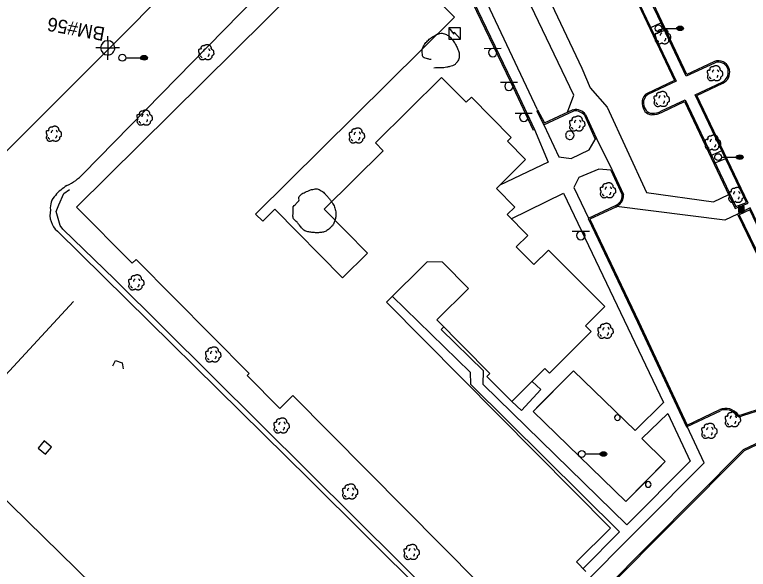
# Model space of a CAD drawing. Extents: x 2145380 to 2157287, y 139568 to 149130.
# Drawn here: x 2151369.1 to 2151691.3, y 143226.6 to 143470.2 of the extents above; entities that cross this region are included whole.
import ezdxf

# ---------------------------------------------------------------- set-up
doc = ezdxf.new("R2010")
doc.units = 0
for name, color, linetype in [('SURV_Benchmark', 7, 'Continuous'), ('TOPO_Asphalt', 7, 'Continuous'), ('TOPO_Building', 7, 'Continuous'), ('TOPO_Curb Back', 7, 'Continuous'), ('TOPO_DRAIN_Headwall', 7, 'Continuous'), ('TOPO_Fence', 7, 'Continuous'), ('TOPO_Light Pole', 7, 'Continuous'), ('TOPO_Misc', 7, 'Continuous'), ('TOPO_Sidewalk', 7, 'Continuous'), ('TOPO_Sign', 7, 'Continuous'), ('TOPO_Tree', 7, 'Continuous'), ('TOPO_Tree Line', 7, 'Continuous'), ('TOPO_Wall Freestanding', 7, 'Continuous')]:
    doc.layers.add(name, color=color, linetype=linetype)

# ---------------------------------------------------------------- blocks, each defined once
blk = doc.blocks.new('LP')
at = {"layer": 'TOPO_Light Pole'}
blk.add_line((3.81, 0), (20.32, 0), dxfattribs=at)
for points in [[(20.32, 0), (27.94, 0)], [(20.32, 0), (23.5, 0)], [(20.83, 1.27), (27.43, 1.27)], [(20.83, 1.27), (23.5, 1.27)], [(23.71, 1.27), (27.43, 1.27)], [(23.71, 0), (27.94, 0)], [(20.83, -1.27), (27.43, -1.27)], [(20.83, -1.27), (23.5, -1.27)], [(23.71, -1.27), (27.43, -1.27)]]:
    blk.add_lwpolyline(points, dxfattribs=at)
blk.add_circle((0, 0), 3.81, dxfattribs=at)
blk.add_ellipse((24.13, 0), major_axis=(3.81, 0), ratio=0.666667, dxfattribs=at)
blk = doc.blocks.new('CB')
at = {"layer": 'TOPO_Misc'}
for p, q in [((-3.08, 2.99), (3.24, 2.99)), ((-3.08, 2.68), (3.24, 2.68)), ((-3.08, 2.36), (3.24, 2.36)), ((-3.08, 2.05), (3.24, 2.05)), ((-3.08, 1.73), (3.24, 1.73)), ((-3.08, 1.4), (3.24, 1.4)), ((-3.08, 1.1), (3.24, 1.1)), ((-3.08, 0.77), (3.24, 0.77)), ((-3.08, 0.46), (3.24, 0.46)), ((-3.08, 0.14), (3.24, 0.14)), ((-3.08, -0.17), (3.24, -0.17)), ((-3.08, -0.48), (3.24, -0.48)), ((-3.08, -0.8), (3.24, -0.8)), ((-3.08, -1.11), (3.26, -1.11)), ((-3.08, -1.43), (3.26, -1.43)), ((-3.08, -1.75), (3.26, -1.75)), ((-3.08, -2.07), (3.26, -2.07)), ((-3.08, -2.39), (3.26, -2.39)), ((-3.08, -2.7), (3.26, -2.7)), ((-3.08, -3.02), (3.26, -3.02))]:
    blk.add_line(p, q, dxfattribs=at)
blk.add_lwpolyline([(3.26, -3.29), (3.24, 3.05), (-3.09, 3.04), (-3.08, -3.3), (3.26, -3.29)], dxfattribs=at)
blk = doc.blocks.new('POST')
at = {"layer": 'TOPO_Misc'}
for start, end in [(89.99996, 180.00004), (179.99996, 270.00004), (359.99996, 90.00004), (269.99996, 0.00004)]:
    blk.add_arc((-0.01, 0.03), 3.16, start, end, dxfattribs=at)
blk = doc.blocks.new('TREE')
at = {"layer": 'TOPO_Tree'}
for points in [[(-14.1, -0.4), (-14.2, 0.5), (-14.4, 1.4), (-14.6, 2.3), (-14.8, 3.2), (-15.5, 4), (-15.7, 4.9), (-15.8, 5.6), (-15.7, 6.3), (-15.7, 7), (-15.6, 7.9), (-15.7, 8.8), (-15.1, 9.7), (-14.6, 10.4), (-13.8, 10.5), (-13, 10.7), (-12.2, 11), (-11.1, 10), (-10.4, 10.7), (-9.4, 11.7), (-10.3, 13.3), (-9.8, 14.4), (-9.6, 15.1), (-9.3, 15.9), (-8.8, 16.5), (-8.2, 17.3), (-7.5, 17.7), (-6.7, 18.1), (-6.1, 18.4), (-5.6, 18.6), (-5.1, 18.7), (-4.5, 18.7), (-4, 18.5), (-3.5, 18.1)], [(-3.5, 17.6), (-3.1, 18.3), (-2.6, 18.8), (-1.9, 19.2), (-1, 19.7), (-0.2, 20), (0.7, 20.2), (1.6, 20.5), (2.5, 20.8), (3.4, 20.8), (4.1, 20.7), (4.8, 20.5), (5.5, 20.2), (6.4, 19.9), (7.3, 19.7), (8.2, 19.2), (9.4, 18.4), (10, 17.2), (10.8, 16), (11.2, 15.3), (11.6, 14.6), (11.9, 13.9), (12.2, 13.1), (11.4, 12), (11.9, 11.2), (12, 11), (12.2, 10.9), (12.4, 10.7), (12.9, 10.4), (13.5, 10), (14, 9.7), (14.7, 9.2), (15.4, 8.7), (16.1, 8.1), (16.7, 7.5), (16.9, 6.7), (17.1, 6), (17.6, 4.4), (17.7, 2.8), (17.7, 1.2), (17.7, -0.2), (17.8, -2.2), (16.6, -3), (15.5, -3.8), (14.3, -4.6), (13.2, -5.3)], [(13.2, -5.3), (13.3, -5.8), (13.4, -6.3), (13.4, -6.7), (13.8, -8.5), (12.2, -10), (10.8, -11.5), (10, -12.3), (9.1, -12.8), (8.2, -13.1), (6, -13.8), (3.3, -13.6), (1.3, -13.1), (0.5, -12.9), (-0.1, -11.4), (-0.8, -11.5), (-2, -11.6), (-3.3, -12.8), (-4.5, -13.1), (-6.1, -13.5), (-7.8, -14), (-9.3, -13.6), (-11.4, -13.1), (-12.8, -11.4), (-14.1, -9.4), (-15.3, -7.3), (-15.6, -5.1), (-15.1, -3), (-14.9, -1.9), (-13.9, -0.8), (-13.5, 0.1)], [(-4.2, 5.1), (-4.5, 6.1), (-4.3, 7.2), (-3.8, 8.2), (-3.3, 9.3), (-2.7, 10.3), (-1.6, 11)], [(5.9, 11.2), (6.5, 10.7), (7, 10.2), (7.4, 9.5), (7.9, 8.6), (8.3, 7.6), (8.5, 6.6)], [(-11.4, -4.5), (-11.5, -5.4), (-11, -6.3), (-10.1, -7.2), (-9.3, -8), (-8.5, -8.3), (-7.7, -8.1)], [(4.8, -6.3), (5.7, -5.7), (6.3, -4.9), (6.8, -3.9), (7.4, -2.8), (7.6, -1.7), (7.5, -0.6)]]:
    blk.add_open_spline(points, degree=3, dxfattribs=at)
blk = doc.blocks.new('BM')
at = {"layer": 'SURV_Benchmark'}
for p, q in [((0, 2.49), (0, 4.15)), ((-2.49, 0), (-4.16, 0)), ((4.16, 0), (2.49, 0)), ((0, -4.16), (0, -2.49))]:
    blk.add_line(p, q, dxfattribs=at)
for points in [[(-2.5, 0), (-2.49, 0), (0, 0), (0, -2.49), (0, -2.49)], [(-2.5, 0), (-2.49, 0), (0, 0), (0, -2.49), (0, -2.49)], [(0, 2.49), (0, 2.49), (0, 0), (2.49, 0), (2.49, 0), (2.49, 0)], [(0, 2.49), (0, 2.49), (0, 0), (2.49, 0), (2.49, 0), (2.49, 0), (2.49, 0)]]:
    blk.add_lwpolyline(points, dxfattribs=at)
for start, end in [(90.0638, 180.0068), (0.0638, 90.0068), (0.0638, 90.0068), (180.0638, 270.0068), (180.0638, 270.0068), (269.9472, 359.9927)]:
    blk.add_arc((0, 0), 2.5, start, end, dxfattribs=at)

msp = doc.modelspace()

# ---------------------------------------------------------------- linework, layer by layer
at = {"layer": 'TOPO_Asphalt'}
for p, q in [((2151598.76, 143428.35), (2151568.79, 143491.78)), ((2151624.62, 143415.8), (2151631.42, 143402.1))]:
    msp.add_line(p, q, dxfattribs=at)
for points in [[(2151611.91, 143427.3), (2151614.63, 143434.85), (2151582, 143503.06), (2151577.14, 143535.31), (2151583.61, 143536.06), (2151587.6, 143510.29), (2151589.79, 143506.95), (2151608.06, 143514.93), (2151607.71, 143516.72)], [(2151624.25, 143514.59), (2151592.72, 143500.53), (2151618.19, 143446.74), (2151621.79, 143438.04), (2151629.35, 143429.55), (2151646.59, 143392.13), (2151676.04, 143388), (2151682.67, 143391.14)], [(2151686.51, 143382.5), (2151681.03, 143379.9), (2151633.43, 143385.88)]]:
    msp.add_lwpolyline(points, dxfattribs=at)
at = {"layer": 'TOPO_Building'}
for points in [[(2151589.49, 143203.75), (2151491.3, 143302.84), (2151485.56, 143297.16), (2151471.14, 143311.71), (2151472.05, 143312.61), (2151422.41, 143362.7), (2151420.66, 143360.96), (2151396.2, 143385.64), (2151521.19, 143509.5)], [(2151546.56, 143484.94), (2151562.21, 143469.15), (2151474.9, 143382.62), (2151478, 143379.49), (2151483.27, 143384.71), (2151513.1, 143354.6), (2151524.09, 143365.48), (2151505.05, 143384.69), (2151530.95, 143410.35), (2151527.52, 143413.81), (2151556.6, 143442.63), (2151567.44, 143431.7), (2151569.66, 143433.9), (2151587.13, 143416.27), (2151585.49, 143414.64), (2151593.48, 143406.57), (2151580.65, 143393.85), (2151588.74, 143385.69), (2151585.37, 143382.36), (2151594.46, 143373.19), (2151589.37, 143368.15), (2151597.08, 143360.37), (2151603.58, 143366.81), (2151628.23, 143341.93), (2151619.79, 143333.56), (2151622.32, 143331.01), (2151603.93, 143312.78), (2151601.99, 143314.73), (2151587.38, 143300.26), (2151576.45, 143311.3), (2151577.79, 143312.63), (2151554.51, 143336.13), (2151568.46, 143349.95), (2151557.01, 143361.51), (2151550.18, 143361.6), (2151532.36, 143343.94), (2151630.79, 143244.61), (2151615.85, 143229.8), (2151619.95, 143225.67)]]:
    msp.add_lwpolyline(points, dxfattribs=at)
at = {"layer": 'TOPO_Curb Back'}
for p, q in [((2151651.53, 143469.46), (2151628.59, 143518.42)), ((2151652.08, 143469.71), (2151628.89, 143519.21)), ((2151637.77, 143485.78), (2151658.86, 143441.25)), ((2151638.31, 143486.04), (2151659.66, 143440.96)), ((2151663.98, 143443.12), (2151651.53, 143469.46)), ((2151664.26, 143443.92), (2151652.08, 143469.71)), ((2151676.14, 143449.43), (2151664.26, 143443.92)), ((2151676.41, 143448.9), (2151663.98, 143443.12)), ((2151658.86, 143441.25), (2151646.86, 143435.6)), ((2151659.66, 143440.96), (2151647.15, 143435.07)), ((2151667.88, 143434.9), (2151679.8, 143440.56)), ((2151668.69, 143434.61), (2151680.06, 143440.02)), ((2151690.48, 143387.73), (2151667.88, 143434.9)), ((2151691.3, 143387.41), (2151668.69, 143434.61)), ((2151653.22, 143427.87), (2151663.57, 143432.8)), ((2151653.49, 143427.34), (2151663.28, 143432)), ((2151663.28, 143432), (2151685.53, 143385.11)), ((2151663.57, 143432.8), (2151685.83, 143385.88)), ((2151685.53, 143385.11), (2151691.3, 143387.41)), ((2151685.83, 143385.88), (2151690.48, 143387.73))]:
    msp.add_line(p, q, dxfattribs=at)
for points in [[(2151316.48, 143371.69), (2151322.22, 143366.62), (2151371.2, 143415.91), (2151418.19, 143462.91), (2151454.94, 143500.25), (2151441.58, 143512.8)], [(2151560.71, 143495.25), (2151586.91, 143440.64), (2151596.82, 143419.45)], [(2151561.25, 143495.51), (2151587.45, 143440.9), (2151597.36, 143419.71)], [(2151598.22, 143428.07), (2151601.5, 143421.86), (2151614.61, 143427.88)], [(2151598.76, 143428.35), (2151601.77, 143422.64), (2151614.44, 143428.46)], [(2151619.29, 143425.97), (2151624.07, 143415.55)], [(2151619.81, 143426.28), (2151624.62, 143415.8)], [(2151630.88, 143401.84), (2151635.94, 143391.05)], [(2151631.42, 143402.1), (2151636.53, 143391.2)], [(2151632.82, 143386.18), (2151620.96, 143380.7), (2151642.6, 143335.08), (2151664.11, 143289.09), (2151679.01, 143296.24)], [(2151633.12, 143385.66), (2151621.76, 143380.41), (2151643.15, 143335.33), (2151664.39, 143289.89), (2151678.77, 143296.8)], [(2151722.7, 143351.09), (2151711.09, 143345.58), (2151692.18, 143385.26), (2151686.51, 143382.5), (2151705.94, 143342.52)], [(2151722.99, 143350.56), (2151710.81, 143344.78), (2151691.9, 143384.46), (2151687.31, 143382.23), (2151706.48, 143342.78)], [(2151688.59, 143294.61), (2151697.9, 143297.65), (2151741.09, 143312.01), (2151768.15, 143320.58), (2151871.07, 143368.71)], [(2151688.84, 143294.06), (2151698.08, 143297.08), (2151741.28, 143311.44), (2151768.37, 143320.02), (2151871.33, 143368.17)], [(2151862.01, 143340.75), (2151854.85, 143357.9), (2151801.4, 143332.34), (2151742.62, 143304.43), (2151689.1, 143279.1), (2151627.73, 143217.32), (2151641.36, 143204.12)], [(2151861.47, 143340.48), (2151854.54, 143357.09), (2151801.66, 143331.8), (2151742.88, 143303.89), (2151689.45, 143278.6), (2151628.59, 143217.33), (2151641.78, 143204.55)]]:
    msp.add_lwpolyline(points, dxfattribs=at)
for centre, radius, start, end in [((2151677.79, 143446.56), 3.31, 91.4474, 119.8861), ((2151677.79, 143446.56), 2.71, 91.0231, 120.4094), ((2151678.18, 143444.84), 5.05, 56.6592, 95.3567), ((2151678.18, 143444.84), 4.45, 56.3518, 95.6243), ((2151677.69, 143444.9), 5.43, 295.9826, 10.8487), ((2151679.02, 143445.55), 3.41, 4.8555, 61.6247), ((2151679.02, 143445.55), 4.01, 5.3378, 61.225), ((2151677.69, 143444.9), 4.83, 296.0171, 11.1958), ((2151649.19, 143431.73), 4.52, 121.0701, 188.3385), ((2151649.19, 143431.73), 3.92, 121.5055, 188.9021), ((2151650.31, 143431.17), 5.59, 180.926, 218.2086), ((2151650.31, 143431.17), 4.99, 180.4769, 217.9826), ((2151615.33, 143422.91), 5.61, 36.9038, 99.0863), ((2151615.33, 143422.91), 5.01, 37.6217, 98.1763), ((2151649.2, 143430.66), 4.42, 221.9403, 266.2203), ((2151649.2, 143430.66), 3.82, 222.2303, 266.0478), ((2151649.16, 143435.45), 9.19, 268.47, 298.0962), ((2151649.16, 143435.45), 8.59, 268.5493, 298.1867), ((2151631.25, 143390.81), 5.3, 312.9737, 4.2018), ((2151631.25, 143390.81), 4.7, 313.2973, 2.8912), ((2151608.47, 143420.98), 42.47, 304.9844, 307.7441), ((2151608.44, 143421.03), 43.13, 304.9139, 307.7789), ((2151681.22, 143290.59), 6.67, 35.5902, 111.5502), ((2151681.22, 143290.59), 6.07, 34.2382, 111.3507), ((2151687.49, 143296.3), 2.01, 245.0319, 303.0005), ((2151687.49, 143296.3), 2.61, 241.2774, 301.1639)]:
    msp.add_arc(centre, radius, start, end, dxfattribs=at)
at = {"layer": 'TOPO_DRAIN_Headwall'}
msp.add_lwpolyline([(2151412.14, 143315.91), (2151413.39, 143318.26), (2151416.26, 143317.25), (2151416.72, 143314.67)], dxfattribs=at)
at = {"layer": 'TOPO_Fence'}
for p, q in [((2151598.31, 143297.49), (2151613.21, 143312.41)), ((2151653.13, 143272.14), (2151638.97, 143257.88))]:
    msp.add_line(p, q, dxfattribs=at)
for points in [[(2151617.6, 143131.61), (2151614.87, 143153), (2151578.88, 143189.14), (2151498.33, 143269.16), (2151413.09, 143353.79), (2151390.16, 143376.02), (2151389.07, 143377.54), (2151387.27, 143383.79), (2151388.4, 143386.65), (2151390.7, 143391.66), (2151393.12, 143393.33)], [(2151524.18, 143107.41), (2151503.65, 143122.46), (2151502.38, 143122.61), (2151446.53, 143177.25), (2151338.36, 143283.14), (2151394.97, 143344.19)], [(2151596.3, 143309.1), (2151600.12, 143305.56), (2151591.74, 143296.35), (2151587.41, 143300.29)]]:
    msp.add_lwpolyline(points, dxfattribs=at)
at = {"layer": 'TOPO_Misc'}
for q in [(2151612.92, 143417.17), (2151612.94, 143417.18), (2151612.94, 143417.15), (2151612.95, 143417.17)]:
    msp.add_line((2151612.94, 143417.17), q, dxfattribs=at)
for points in [[(2151564.82, 143459.44), (2151564.82, 143464.43), (2151559.82, 143464.42), (2151559.83, 143459.43), (2151564.82, 143459.44)], [(2151559.82, 143464.42), (2151561.93, 143461.56), (2151562.16, 143462.49), (2151564.82, 143459.44)]]:
    msp.add_lwpolyline(points, dxfattribs=at)
for centre, radius, start, end in [((2151612.93, 143417.2), 1.87, 85.9623, 180), ((2151612.93, 143417.2), 1.87, 180, 274.0377), ((2151612.86, 143417.2), 1.88, 276.2662, 83.7338)]:
    msp.add_arc(centre, radius, start, end, dxfattribs=at)
at = {"layer": 'TOPO_Sidewalk'}
for p, q in [((2151648.53, 143464.47), (2151652.92, 143466.52)), ((2151654.45, 143463.28), (2151649.67, 143461.35)), ((2151674.59, 143408.17), (2151679.88, 143410.55)), ((2151681.34, 143406.8), (2151676.17, 143404.84))]:
    msp.add_line(p, q, dxfattribs=at)
for points in [[(2151601.45, 143421.83), (2151608.09, 143407.76), (2151613.5, 143407.03), (2151621.41, 143410.83), (2151624.46, 143416.13)], [(2151597.35, 143419.68), (2151603.44, 143405.33), (2151582.17, 143395.35)], [(2151630.88, 143401.84), (2151625.61, 143402.34), (2151616.91, 143398.64), (2151614.69, 143394.24), (2151621.05, 143380.75)], [(2151587.14, 143380.57), (2151610.12, 143391.77), (2151654.05, 143299.86), (2151641.61, 143287.6), (2151614.55, 143313.75), (2151596.77, 143295.94), (2151637.44, 143256.34), (2151654.83, 143273.85), (2151644.54, 143284.01), (2151655.99, 143294.99), (2151665.81, 143274.08), (2151637.98, 143246.06), (2151574.91, 143307.71), (2151575.06, 143313.71), (2151556.41, 143331.88), (2151557.57, 143333.04)], [(2151534.91, 143346.47), (2151569.07, 143313.16), (2151569.32, 143307.84), (2151634.67, 143243.07), (2151618.73, 143226.9)], [(2151613.16, 143218.95), (2151615.69, 143216.76), (2151671.95, 143273.27), (2151664.43, 143289.24)]]:
    msp.add_lwpolyline(points, dxfattribs=at)
at = {"layer": 'TOPO_Sign'}
for points in [[(2151575.28, 143455.38), (2151582.78, 143455.39)], [(2151577.17, 143453.51), (2151577.17, 143453.51)], [(2151579.03, 143455.38), (2151579.03, 143455.38)], [(2151580.9, 143453.51), (2151580.9, 143453.51)], [(2151579.03, 143451.65), (2151579.03, 143451.65)], [(2151582.43, 143440.58), (2151589.92, 143440.59)], [(2151586.18, 143440.58), (2151586.18, 143440.58)], [(2151584.31, 143438.71), (2151584.31, 143438.71)], [(2151586.18, 143436.85), (2151586.18, 143436.85)], [(2151588.05, 143438.71), (2151588.05, 143438.71)], [(2151588.93, 143426.95), (2151596.43, 143426.96)], [(2151592.68, 143426.95), (2151592.68, 143426.95)], [(2151590.81, 143425.09), (2151590.81, 143425.09)], [(2151594.55, 143425.09), (2151594.55, 143425.09)], [(2151592.68, 143423.22), (2151592.68, 143423.22)], [(2151613.98, 143375.07), (2151621.48, 143375.07)], [(2151617.73, 143375.07), (2151617.73, 143375.07)], [(2151615.87, 143373.2), (2151615.87, 143373.2)], [(2151619.6, 143373.2), (2151619.6, 143373.2)], [(2151617.73, 143371.33), (2151617.73, 143371.33)]]:
    msp.add_lwpolyline(points, dxfattribs=at)
for centre, start, end in [((2151579.03, 143453.51), 90, 180), ((2151579.03, 143453.51), 180, 270), ((2151579.03, 143453.51), 360, 90), ((2151579.03, 143453.51), 270, 0), ((2151586.18, 143438.71), 90, 180), ((2151586.18, 143438.71), 360, 90), ((2151586.18, 143438.71), 180, 270), ((2151586.18, 143438.71), 270, 0), ((2151592.68, 143425.09), 90, 180), ((2151592.68, 143425.09), 360, 90), ((2151592.68, 143425.09), 180, 270), ((2151592.68, 143425.09), 270, 0), ((2151617.73, 143373.2), 90, 180), ((2151617.73, 143373.2), 360, 90), ((2151617.73, 143373.2), 180, 270), ((2151617.73, 143373.2), 270, 0)]:
    msp.add_arc(centre, 1.87, start, end, dxfattribs=at)
at = {"layer": 'TOPO_Tree Line'}
for points in [[(2151552.04, 143450.42), (2151551.17, 143450.62), (2151550.31, 143450.82), (2151549.44, 143451.03), (2151548.37, 143451.28), (2151548.08, 143452.97), (2151548.06, 143454.02), (2151548.04, 143454.83), (2151548.23, 143455.72), (2151548.72, 143456.5), (2151549.36, 143457.52), (2151550.02, 143458.3), (2151550.86, 143459.06), (2151551.52, 143459.66), (2151552.16, 143460.15), (2151552.92, 143460.63), (2151553.88, 143461.23), (2151554.88, 143461.68), (2151555.9, 143461.9), (2151556.8, 143462.1), (2151557.81, 143461.86), (2151558.71, 143461.42), (2151559.5, 143461.02), (2151560.13, 143460.57), (2151560.71, 143459.89), (2151562.1, 143458.27), (2151562.99, 143456.65), (2151563.8, 143454.7), (2151564.16, 143453.83), (2151564.33, 143452.94), (2151564.34, 143452.06), (2151564.34, 143451.15), (2151564.13, 143450.26), (2151563.44, 143449.41), (2151562.49, 143448.25), (2151561.44, 143447.73), (2151560.18, 143447.41), (2151558.84, 143447.07), (2151557.51, 143446.79), (2151556.15, 143446.78), (2151555.16, 143446.77), (2151554.17, 143446.76), (2151553.18, 143446.75)], [(2151491.38, 143385.8), (2151491.36, 143384.54), (2151491.33, 143383.28), (2151491.31, 143382.02), (2151491.28, 143380.47), (2151492.89, 143379.39), (2151493.85, 143378.12), (2151494.45, 143377.32), (2151494.98, 143376.54), (2151495.77, 143375.86), (2151496.51, 143375.23), (2151497.4, 143374.92), (2151498.33, 143374.74), (2151499.16, 143374.58), (2151499.99, 143374.5), (2151500.82, 143374.45), (2151501.67, 143374.39), (2151502.53, 143374.37), (2151503.38, 143374.48), (2151505.09, 143374.69), (2151506.59, 143375.54), (2151507.97, 143376.82), (2151508.66, 143377.46), (2151509.06, 143378.15), (2151509.41, 143378.98), (2151509.75, 143379.78), (2151509.97, 143380.58), (2151510.06, 143381.4), (2151510.18, 143382.46), (2151510.15, 143383.58), (2151509.86, 143384.64), (2151509.57, 143385.68), (2151509.15, 143386.64), (2151508.55, 143387.56), (2151507.74, 143388.8), (2151506.85, 143389.85), (2151505.85, 143390.93), (2151505.04, 143391.79), (2151504.27, 143392.53), (2151503.18, 143393.14), (2151502.37, 143393.58), (2151501.48, 143393.68), (2151500.66, 143393.55), (2151499.51, 143393.37), (2151498.37, 143392.98), (2151497.24, 143392.47), (2151496.16, 143391.99), (2151495.18, 143391.49), (2151494.35, 143390.64), (2151493.69, 143389.97), (2151494.17, 143388.71), (2151493.55, 143388.06), (2151492.82, 143387.31), (2151492.1, 143386.55), (2151491.38, 143385.8)]]:
    msp.add_open_spline(points, degree=3, dxfattribs=at)
at = {"layer": 'TOPO_Wall Freestanding'}
for points in [[(2151399.05, 143400.08), (2151523.18, 143527.01), (2151581.28, 143586.63)], [(2151606.98, 143158), (2151574.31, 143190.77), (2151498.41, 143266.1), (2151387.85, 143375.09)]]:
    msp.add_lwpolyline(points, dxfattribs=at)
msp.add_lwpolyline([(2151382.63, 143277.07), (2151385.28, 143280.18), (2151382.05, 143282.94), (2151379.4, 143279.82)], close=True, dxfattribs=at)
for centre, radius, start, end in [((2151381.28, 143417.93), 25.19, 305.4332, 314.8723), ((2151401.45, 143378.89), 18.74, 120.2474, 140.6073), ((2151373.71, 143429.88), 39.33, 297.7427, 304.3154), ((2151392.1, 143385.49), 7.37, 134.0813, 188.4108), ((2151394.08, 143382.28), 9.52, 167.0526, 229.1087)]:
    msp.add_arc(centre, radius, start, end, dxfattribs=at)

# ---------------------------------------------------------------- block references
at = {"layer": 'SURV_Benchmark', "xscale": 1.25, "yscale": 1.25}
msp.add_blockref('BM', (2151409.95, 143455.59), dxfattribs=at)
at = {"layer": 'TOPO_Light Pole', "xscale": 0.39370000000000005, "yscale": 0.3937000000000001}
for p in [(2151651.85, 143464.16), (2151416.38, 143451.26), (2151678.02, 143407.6), (2151618.16, 143277.21)]:
    msp.add_blockref('LP', p, dxfattribs=at)
at = {"layer": 'TOPO_Misc', "xscale": 0.39370000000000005, "yscale": 0.3937000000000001}
for name, p in [('CB', (2151688.19, 143384.72)), ('POST', (2151633.8, 143293.17)), ('POST', (2151647.35, 143263.83))]:
    msp.add_blockref(name, p, dxfattribs=at)
at = {"layer": 'TOPO_Tree', "xscale": 0.19685000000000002, "yscale": 0.19685000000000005}
for p in [(2151653.58, 143459.97), (2151452.99, 143453.03), (2151676.48, 143443.78), (2151653.04, 143432.47), (2151425.97, 143424.3), (2151615.94, 143421.67), (2151386.08, 143417.21), (2151519.18, 143416.44), (2151675.55, 143413.34), (2151629.44, 143392.37), (2151685.83, 143390.33), (2151422.28, 143351.92), (2151628.39, 143330.66), (2151456.07, 143320.25), (2151684.31, 143291.79), (2151486.1, 143289.06), (2151673.99, 143286.73), (2151516.22, 143260.08), (2151543.24, 143233.52)]:
    msp.add_blockref('TREE', p, dxfattribs=at)

# ---------------------------------------------------------------- texts
at = {"layer": 'SURV_Benchmark'}
msp.add_text('BM#56', height=6, rotation=169.4936, dxfattribs=at).set_placement((2151409.08, 143464.46))

doc.saveas('drawing.dxf')
